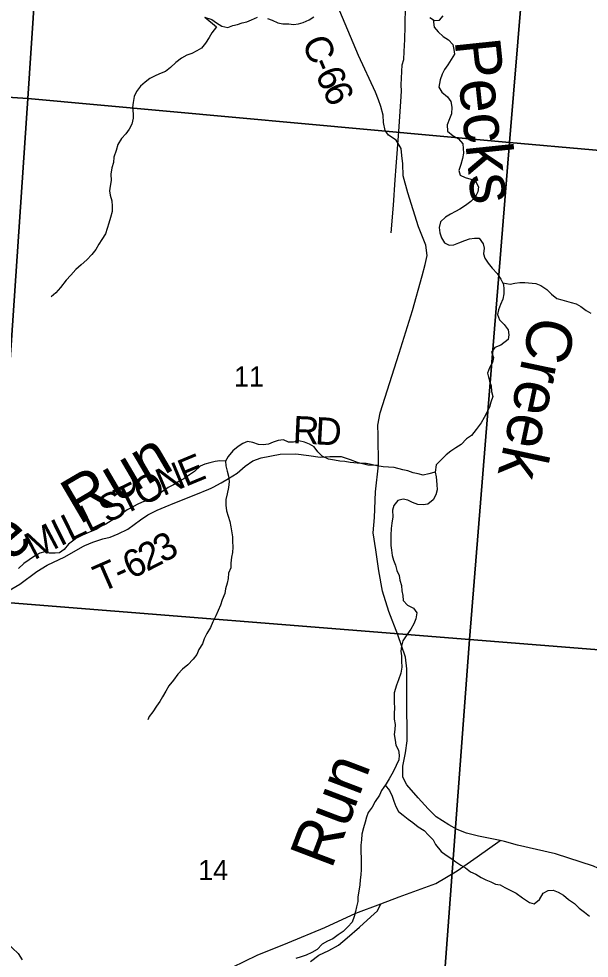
# Model space of a CAD drawing. Extents: x 1578669 to 1989827, y 208020 to 553079.
# Drawn here: x 1846121 to 1852382, y 365146 to 375453 of the extents above; entities that cross this region are included whole.
import ezdxf

# ---------------------------------------------------------------- set-up
doc = ezdxf.new("R2010")
doc.units = 0
for name, color, linetype in [('GM_X_County_Road', 7, 'Continuous'), ('GM_X_County_Road_Text', 7, 'Continuous'), ('GM_X_Minor_River', 7, 'Continuous'), ('GM_X_Minor_River_Text', 7, 'Continuous'), ('GM_X_Rail_Line', 7, 'Continuous'), ('GM_X_Section', 7, 'Continuous'), ('GM_X_Section_Text', 7, 'Continuous'), ('GM_X_Township_Road', 7, 'Continuous'), ('GM_X_Township_Road_Text', 7, 'Continuous')]:
    doc.layers.add(name, color=color, linetype=linetype)

msp = doc.modelspace()

# ---------------------------------------------------------------- linework, layer by layer
at = {"layer": 'GM_X_County_Road'}
for points in [[(1851454, 366425), (1851454, 366425), (1851405, 366438), (1851167, 366486), (1851036, 366517), (1850932, 366557), (1850841, 366610), (1850703, 366699), (1850613, 366785), (1850505, 366904), (1850380, 367047), (1850338, 367134), (1850335, 367254), (1850365, 367398), (1850386, 367530), (1850380, 368003), (1850380, 368322), (1850366, 368449), (1850283, 368694), (1850184, 368949), (1850115, 369172), (1850072, 369396), (1850039, 369627), (1850010, 369812), (1850026, 369982), (1850036, 370262), (1850071, 370557), (1850067, 370886), (1850063, 370996), (1850086, 371128), (1850295, 371785), (1850444, 372251), (1850550, 372632), (1850582, 372758), (1850605, 372856), (1850589, 372968), (1850510, 373171), (1850393, 373543), (1850342, 373731), (1850335, 373860), (1850327, 373954), (1850318, 374030), (1850264, 374123), (1850178, 374177), (1850142, 374229), (1850125, 374316), (1850119, 374394), (1850095, 374492), (1850068, 374565), (1850036, 374649), (1849850, 375049), (1849325, 376303)], [(1848468, 365048), (1848737, 365180), (1849073, 365316), (1849481, 365483), (1849819, 365640), (1850094, 365744), (1850298, 365820), (1850700, 365965), (1850933, 366104), (1851151, 366260), (1851405, 366438)], [(1853414, 364953), (1853312, 365182), (1853193, 365404), (1853132, 365518), (1853070, 365603), (1852954, 365709), (1852779, 365877), (1852695, 365953), (1852617, 366044), (1852571, 366092), (1852431, 366157), (1852011, 366293), (1851595, 366386), (1851454, 366425)]]:
    msp.add_lwpolyline(points, dxfattribs=at)
at = {"layer": 'GM_X_Minor_River'}
for points in [[(1848162, 375472), (1848293, 375363), (1848239, 375298), (1848212, 375247), (1848172, 375184), (1848127, 375129), (1848076, 375102), (1848022, 375071), (1847967, 375053), (1847906, 375020), (1847845, 374974), (1847787, 374917), (1847730, 374873), (1847666, 374848), (1847611, 374822), (1847558, 374797), (1847507, 374756), (1847456, 374713), (1847413, 374654), (1847389, 374601), (1847376, 374535), (1847370, 374479), (1847376, 374411), (1847375, 374361), (1847361, 374297), (1847332, 374242), (1847295, 374191), (1847249, 374140), (1847210, 374075), (1847192, 374009), (1847164, 373934), (1847162, 373876), (1847143, 373816), (1847131, 373748), (1847137, 373678), (1847126, 373618), (1847116, 373566), (1847123, 373516), (1847144, 373454), (1847148, 373397), (1847145, 373339), (1847129, 373272), (1847111, 373210), (1847090, 373151), (1847074, 373095), (1847033, 373030), (1846999, 372979), (1846968, 372923), (1846922, 372868), (1846869, 372810), (1846805, 372755), (1846748, 372701), (1846694, 372640), (1846641, 372585), (1846579, 372503), (1846527, 372446), (1846476, 372403), (1846478, 372401)], [(1848159, 375471), (1848239, 375444), (1848290, 375409), (1848349, 375371), (1848417, 375358), (1848472, 375380), (1848522, 375391), (1848572, 375408), (1848625, 375420), (1848677, 375443), (1848740, 375469)], [(1848852, 375457), (1848903, 375437), (1848964, 375408), (1849020, 375398), (1849084, 375396), (1849138, 375391), (1849190, 375398), (1849244, 375412), (1849307, 375443), (1849358, 375473)], [(1850632, 375466), (1850685, 375435), (1850739, 375436), (1850781, 375487)], [(1850671, 375444), (1850679, 375361), (1850726, 375308), (1850779, 375258), (1850838, 375221), (1850886, 375169), (1850897, 375115), (1850902, 375063), (1850866, 375008), (1850829, 374949), (1850793, 374895), (1850770, 374844), (1850746, 374784), (1850730, 374701), (1850763, 374646), (1850826, 374596), (1850864, 374545), (1850875, 374483), (1850869, 374411), (1850847, 374357), (1850824, 374290), (1850828, 374221), (1850890, 374170), (1850946, 374136), (1850996, 374081), (1851002, 373979), (1850992, 373919), (1850972, 373853), (1850953, 373790), (1850967, 373739), (1851021, 373712), (1851082, 373694), (1851139, 373665), (1851166, 373610), (1851161, 373554), (1851133, 373502), (1851084, 373450), (1851025, 373405), (1850964, 373363), (1850913, 373340), (1850858, 373309), (1850805, 373277), (1850750, 373224), (1850734, 373164), (1850743, 373104), (1850762, 373051), (1850794, 372994), (1850845, 372969), (1850897, 372972), (1850952, 372994), (1851017, 373019), (1851067, 373039), (1851123, 373046), (1851173, 373047), (1851218, 372985), (1851229, 372935), (1851221, 372875), (1851236, 372825), (1851274, 372772), (1851317, 372716), (1851373, 372657), (1851414, 372598), (1851440, 372539), (1851445, 372487), (1851444, 372435), (1851434, 372375), (1851409, 372319), (1851385, 372260), (1851374, 372208), (1851398, 372149), (1851449, 372098), (1851493, 372041), (1851500, 371987), (1851491, 371935), (1851411, 371871), (1851348, 371848), (1851309, 371795), (1851330, 371737), (1851322, 371683), (1851287, 371624), (1851267, 371564), (1851289, 371477), (1851306, 371427), (1851310, 371365), (1851323, 371308), (1851301, 371247), (1851289, 371191), (1851262, 371139), (1851229, 371080), (1851195, 371019), (1851141, 370946), (1851089, 370882), (1851034, 370843), (1850977, 370784), (1850918, 370744), (1850865, 370709), (1850814, 370668), (1850761, 370616), (1850703, 370559), (1850691, 370479), (1850704, 370427)], [(1851433, 372555), (1851514, 372541), (1851567, 372554), (1851619, 372558), (1851675, 372559), (1851795, 372548), (1851850, 372528), (1851917, 372481), (1851968, 372433), (1852028, 372384), (1852080, 372368), (1852134, 372353), (1852185, 372339), (1852239, 372326), (1852292, 372295), (1852349, 372251), (1852400, 372222)], [(1850691, 370479), (1850621, 370461), (1850560, 370447), (1850505, 370462), (1850451, 370471), (1850393, 370493), (1850336, 370504), (1850242, 370529), (1850180, 370533), (1850120, 370538), (1850051, 370550), (1849989, 370562), (1849933, 370573), (1849875, 370572), (1849760, 370584), (1849700, 370595), (1849646, 370600), (1849588, 370612), (1849521, 370622), (1849453, 370656), (1849403, 370703), (1849362, 370756), (1849311, 370785), (1849257, 370809), (1849194, 370823), (1849137, 370808), (1849081, 370807), (1849026, 370835), (1848970, 370826), (1848915, 370808), (1848863, 370787), (1848804, 370777), (1848751, 370782), (1848689, 370806), (1848633, 370815), (1848579, 370794), (1848528, 370760), (1848471, 370711), (1848421, 370652), (1848390, 370599), (1848395, 370549), (1848409, 370490), (1848422, 370436), (1848432, 370376), (1848424, 370310), (1848409, 370242), (1848393, 370180), (1848393, 370116), (1848402, 370056), (1848418, 369995), (1848437, 369939), (1848449, 369878), (1848466, 369770), (1848467, 369720), (1848471, 369657), (1848466, 369597), (1848455, 369546), (1848449, 369480), (1848450, 369428), (1848424, 369370), (1848421, 369312), (1848409, 369260), (1848390, 369199), (1848384, 369147), (1848352, 369078), (1848337, 369020), (1848309, 368961), (1848284, 368901), (1848250, 368838), (1848227, 368776), (1848187, 368707), (1848157, 368650), (1848138, 368594), (1848096, 368535), (1848075, 368480), (1848034, 368427), (1847978, 368366), (1847917, 368318), (1847867, 368261), (1847818, 368198), (1847770, 368133), (1847737, 368076), (1847697, 368015), (1847668, 367964), (1847632, 367910), (1847591, 367849), (1847553, 367798), (1847536, 367763)], [(1848390, 370599), (1848328, 370603), (1848276, 370594), (1848219, 370581), (1848163, 370565), (1848112, 370544), (1848049, 370486), (1847994, 370451), (1847933, 370404), (1847878, 370376), (1847819, 370339), (1847760, 370309), (1847689, 370261), (1847632, 370220), (1847579, 370187), (1847529, 370167), (1847474, 370148), (1847419, 370123), (1847363, 370091), (1847312, 370066), (1847255, 370027), (1847194, 369983), (1847076, 369910), (1847023, 369883), (1846970, 369848), (1846904, 369824), (1846839, 369796), (1846778, 369773), (1846725, 369733), (1846668, 369690), (1846621, 369631), (1846570, 369592), (1846520, 369590), (1846460, 369591), (1846408, 369605), (1846354, 369590), (1846295, 369557), (1846177, 369476), (1846119, 369422)], [(1850704, 370427), (1850709, 370343), (1850712, 370286), (1850699, 370231), (1850669, 370175), (1850610, 370127), (1850560, 370122), (1850502, 370124), (1850444, 370145), (1850391, 370170), (1850339, 370182), (1850281, 370169), (1850239, 370112), (1850224, 370061), (1850226, 369990), (1850216, 369921), (1850209, 369859), (1850205, 369789), (1850206, 369729), (1850206, 369675), (1850211, 369624), (1850221, 369566), (1850236, 369513), (1850257, 369457), (1850271, 369400), (1850296, 369344), (1850302, 369293), (1850321, 369235), (1850327, 369177), (1850338, 369124), (1850339, 369072), (1850389, 369021), (1850452, 368987), (1850489, 368934), (1850481, 368868), (1850458, 368813), (1850424, 368755), (1850379, 368694), (1850337, 368629), (1850322, 368570), (1850314, 368514), (1850323, 368462), (1850323, 368405), (1850324, 368341), (1850316, 368273), (1850288, 368200), (1850266, 368141), (1850242, 368057), (1850243, 368001), (1850243, 367947), (1850244, 367897), (1850242, 367829), (1850243, 367769), (1850253, 367712), (1850250, 367656), (1850240, 367600), (1850251, 367540), (1850261, 367484), (1850288, 367429), (1850295, 367375), (1850291, 367323), (1850264, 367261), (1850230, 367192), (1850188, 367115), (1850152, 367058), (1850101, 366987), (1850079, 366934), (1850033, 366865), (1850000, 366803), (1849956, 366744), (1849937, 366693), (1849922, 366637), (1849904, 366575), (1849888, 366508), (1849883, 366444), (1849877, 366386), (1849877, 366310), (1849879, 366248), (1849878, 366184), (1849880, 366121), (1849875, 366061), (1849869, 366007), (1849866, 365953), (1849852, 365882), (1849842, 365820), (1849841, 365770), (1849828, 365710), (1849816, 365658), (1849801, 365603), (1849781, 365541), (1849734, 365490), (1849683, 365441), (1849628, 365403), (1849568, 365360), (1849510, 365332), (1849453, 365301), (1849397, 365243), (1849336, 365208), (1849274, 365180), (1849221, 365163), (1849161, 365144)], [(1850142, 367043), (1850189, 366987), (1850219, 366924), (1850238, 366869), (1850260, 366809), (1850289, 366756), (1850342, 366714), (1850394, 366671), (1850446, 366636), (1850506, 366588), (1850571, 366548), (1850620, 366497), (1850671, 366445), (1850695, 366393), (1850757, 366317), (1850814, 366277), (1850865, 366244), (1850920, 366205), (1850972, 366167), (1851023, 366138), (1851080, 366094), (1851137, 366067), (1851196, 366031), (1851249, 366006), (1851301, 365984), (1851354, 365959), (1851406, 365950), (1851457, 365922), (1851522, 365888), (1851582, 365859), (1851650, 365809), (1851727, 365757), (1851779, 365742), (1851838, 365792), (1851876, 365859), (1851930, 365890), (1851987, 365892), (1852042, 365871), (1852099, 365837), (1852154, 365790), (1852221, 365746), (1852271, 365697), (1852332, 365653), (1852385, 365608)], [(1845157, 365953), (1845215, 365922), (1845276, 365882), (1845330, 365835), (1845385, 365791), (1845438, 365746), (1845491, 365704), (1845542, 365679), (1845594, 365655), (1845649, 365630), (1845708, 365586), (1845764, 365523), (1845817, 365473), (1845878, 365424), (1845938, 365364), (1845999, 365306), (1846053, 365255), (1846116, 365197), (1846158, 365130)]]:
    msp.add_lwpolyline(points, dxfattribs=at)
at = {"layer": 'GM_X_Rail_Line'}
msp.add_lwpolyline([(1850210, 373105), (1850233, 373409), (1850252, 373685), (1850263, 373834), (1850291, 374217), (1850314, 374544), (1850323, 374657), (1850320, 374728), (1850331, 374949), (1850347, 375005), (1850350, 375095), (1850358, 375227), (1850361, 375371), (1850365, 375597)], dxfattribs=at)
at = {"layer": 'GM_X_Section'}
for points in [[(1846574, 379936), (1846222, 374578), (1840624, 374943), (1841023, 380239)], [(1847522, 379880), (1851962, 379578), (1851506, 374096), (1846222, 374578), (1846574, 379936)], [(1851962, 379578), (1857433, 379214), (1856997, 373846), (1856974, 373612), (1851506, 374096)], [(1840624, 374943), (1846222, 374578), (1845843, 369059), (1840233, 369517)], [(1846222, 374578), (1851506, 374096), (1851069, 368644), (1845843, 369059)], [(1851506, 374096), (1856974, 373612), (1856538, 368366), (1856524, 368206), (1851069, 368644)], [(1845843, 369059), (1851069, 368644), (1850675, 363336), (1845472, 363681)], [(1851069, 368644), (1856524, 368206), (1856113, 362912), (1850675, 363336)]]:
    msp.add_lwpolyline(points, close=True, dxfattribs=at)
at = {"layer": 'GM_X_Township_Road'}
for points in [[(1848207, 370293), (1848233, 370303), (1848255, 370315), (1848341, 370361), (1848424, 370411), (1848520, 370468), (1848607, 370544), (1848691, 370602), (1848781, 370637), (1848990, 370678), (1849162, 370680), (1849304, 370661), (1849428, 370644), (1849537, 370652), (1849659, 370649), (1849757, 370619), (1849837, 370590), (1849951, 370560), (1850071, 370557)], [(1846848, 369674), (1846934, 369712), (1846990, 369728), (1847044, 369746), (1847126, 369765), (1847213, 369801), (1847317, 369853), (1847387, 369906), (1847458, 369954), (1847536, 370010), (1847639, 370061), (1847729, 370099), (1847835, 370143), (1848064, 370234), (1848207, 370293)], [(1844980, 368626), (1845318, 368803), (1845611, 368965), (1845865, 369096), (1846134, 369250), (1846319, 369388), (1846434, 369458), (1846626, 369550), (1846823, 369663), (1846848, 369674)], [(1849322, 365111), (1849414, 365179), (1849524, 365231), (1849632, 365288), (1849726, 365368), (1849860, 365488), (1849986, 365601), (1850058, 365667), (1850094, 365744)]]:
    msp.add_lwpolyline(points, dxfattribs=at)

# ---------------------------------------------------------------- texts
at = {"layer": 'GM_X_County_Road_Text'}
for s, rotation, p in [('C', 292.2008, (1849225, 375199)), ('-', 293.1115, (1849321, 374966)), ('6', 294.0223, (1849371, 374848)), ('6', 294.9303, (1849448, 374675))]:
    msp.add_text(s, height=300, rotation=rotation, dxfattribs=at).set_placement(p)
at = {"layer": 'GM_X_Minor_River_Text'}
for s, rotation, p in [('Pecks', 275.9559, (1850904, 375216)), ('Creek', 257.9581, (1851750, 372210)), ('Run', 30.4326, (1846785, 369897)), ('Millstone', 40.5935, (1844297, 368006)), ('Run', 69.1718, (1849553, 366113))]:
    msp.add_text(s, height=500, rotation=rotation, dxfattribs=at).set_placement(p)
at = {"layer": 'GM_X_Section_Text'}
for s, p in [('11', (1848483, 371418)), ('14', (1848091, 366003))]:
    msp.add_text(s, height=221, rotation=0, dxfattribs=at).set_placement(p)
at = {"layer": 'GM_X_Township_Road_Text'}
for s, rotation, p in [('R', 357.3686, (1849124, 370797)), ('D', 356.8547, (1849369, 370785)), ('E', 22.5407, (1847949, 370315)), ('N', 22.8188, (1847706, 370213)), ('O', 25.2649, (1847470, 370102)), ('T', 26.2354, (1847270, 370003)), ('S', 26.2484, (1847089, 369914)), ('L', 26.2488, (1846887, 369814)), ('L', 26.2546, (1846686, 369715)), ('M', 27.8253, (1846290, 369510)), ('I', 26.2718, (1846576, 369661)), ('3', 29.3302, (1847703, 369476)), ('2', 27.2395, (1847528, 369385)), ('6', 25.6714, (1847354, 369301)), ('T', 23.5661, (1847025, 369156)), ('-', 24.175, (1847234, 369247))]:
    msp.add_text(s, height=300, rotation=rotation, dxfattribs=at).set_placement(p)

doc.saveas('drawing.dxf')
